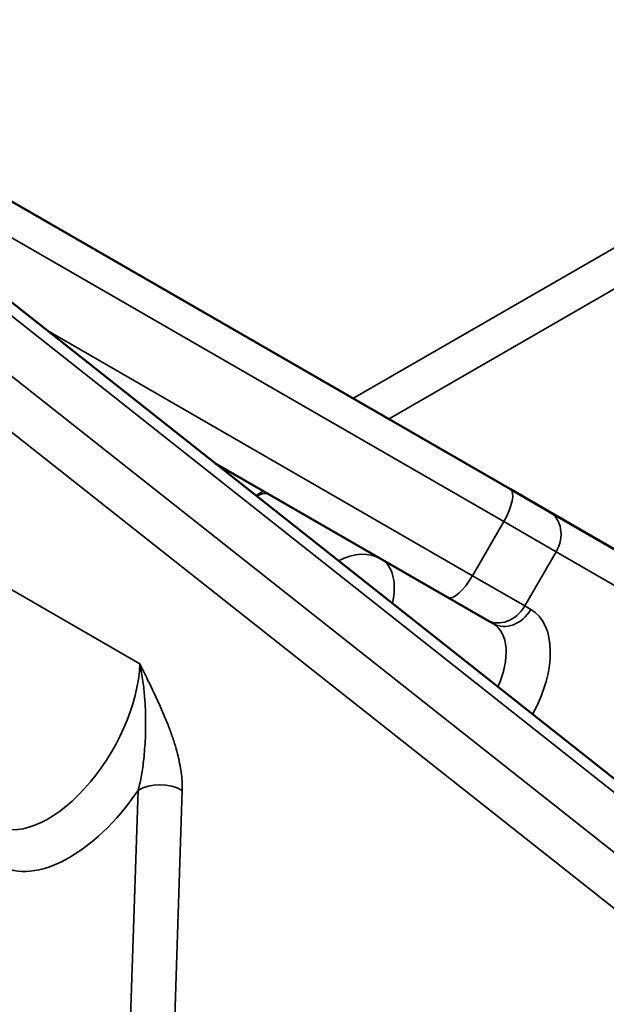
# Model space of a CAD drawing. Header units: millimetres. Extents: x 0 to 14369, y -869 to 2970.
# Tile 658 of 787: x 3573 to 3582, y 1792 to 1807. Entities that reach past the tile are written whole.
import ezdxf

# ---------------------------------------------------------------- set-up
doc = ezdxf.new("R2010")
doc.units = ezdxf.units.MM
doc.header["$LTSCALE"] = 10
doc.layers.add('Sichtbar (ISO)', color=7, linetype='Continuous', lineweight=50)
doc.layers.add('Sichtbar schmal (ISO)', color=7, linetype='Continuous', lineweight=35)

msp = doc.modelspace()

# ---------------------------------------------------------------- linework, layer by layer
at = {"layer": 'Sichtbar (ISO)'}
for p, q in [((3568.859, 1806.636), (3580.549, 1799.887)), ((3572.222, 1803.154), (3599.857, 1781.289)), ((3579.549, 1798.154), (3575.819, 1800.308)), ((3581.177, 1799.524), (3580.549, 1799.887)), ((3581.177, 1799.524), (3591.677, 1793.462)), ((3579.549, 1798.154), (3580.177, 1797.792)), ((3580.275, 1797.736), (3580.177, 1797.792))]:
    msp.add_line(p, q, dxfattribs=at)
at = {"layer": 'Sichtbar schmal (ISO)'}
for p, q in [((3578.031, 1801.34), (3594.54, 1810.871)), ((3594.734, 1810.329), (3578.599, 1801.013)), ((3568.754, 1806.119), (3580.443, 1799.37)), ((3571.994, 1803.116), (3599.629, 1781.251)), ((3571.313, 1802.692), (3584.563, 1792.209)), ((3579.943, 1798.504), (3573.12, 1802.444)), ((3570.891, 1802.126), (3583.725, 1791.973)), ((3575.998, 1800.166), (3576.031, 1800.185)), ((3574.619, 1797.091), (3569.493, 1800.051)), ((3576.599, 1799.858), (3576.477, 1799.787)), ((3580.443, 1799.37), (3579.943, 1798.504)), ((3581.28, 1798.887), (3580.443, 1799.37)), ((3581.28, 1798.887), (3580.78, 1798.021)), ((3581.28, 1798.887), (3591.78, 1792.825)), ((3579.943, 1798.504), (3580.78, 1798.021)), ((3580.878, 1797.964), (3580.78, 1798.021)), ((3575.255, 1795.51), (3575.255, 1795.51)), ((3574.611, 1795.139), (3574.611, 1795.139)), ((3574.592, 1795.066), (3574.431, 1790.222)), ((3575.298, 1795.066), (3575.137, 1790.222))]:
    msp.add_line(p, q, dxfattribs=at)
for centre, major_axis, ratio, start_param, end_param in [((3576.191, 1798.938), (0.5, 0.866), 0.333333, 0, 0.503627), ((3580.299, 1799.454), (0.25, 0.433), 0.333333, 4.712389, 6.283185), ((3580.927, 1799.091), (0.25, 0.433), 0.816497, 4.712389, 6.283185), ((3577.985, 1797.903), (0.5, 0.866), 0.753077, 0, 0.884443), ((3577.985, 1797.903), (0.5, 0.866), 0.57735, 5.205712, 6.283185), ((3579.799, 1798.588), (-0.25, -0.433), 0.333333, 0, 1.570796), ((3580.427, 1798.225), (-0.25, -0.433), 0.816497, 0, 1.570796), ((3580.525, 1798.169), (-0.25, -0.433), 0.816497, 0, 1.570796), ((3580.128, 1796.665), (0.75, 1.299), 0.57735, 4.750957, 6.283185), ((3579.775, 1796.87), (0.5, 0.866), 0.57735, 4.874252, 6.283185), ((3573.259, 1796.244), (-1, -1.732), 0.533808, 0, 2.356195), ((3574.958, 1794.854), (0.5, -0.017), 0.597934, 0.841999, 2.412795), ((3573.625, 1796.032), (-1.25, -2.165), 0.533808, 0, 1.428899)]:
    msp.add_ellipse(centre, major_axis=major_axis, ratio=ratio, start_param=start_param, end_param=end_param, dxfattribs=at)
for points, knots in [([(3574.619, 1797.091), (3574.64, 1796.995), (3574.656, 1796.902), (3574.668, 1796.813), (3574.681, 1796.723), (3574.69, 1796.636), (3574.697, 1796.553), (3574.703, 1796.47), (3574.708, 1796.391), (3574.71, 1796.315), (3574.713, 1796.239), (3574.713, 1796.167), (3574.713, 1796.098), (3574.712, 1796.03), (3574.71, 1795.965), (3574.708, 1795.903), (3574.705, 1795.841), (3574.701, 1795.783), (3574.697, 1795.727), (3574.693, 1795.672), (3574.688, 1795.62), (3574.683, 1795.57), (3574.678, 1795.521), (3574.672, 1795.474), (3574.666, 1795.43), (3574.659, 1795.387), (3574.653, 1795.347), (3574.646, 1795.307), (3574.639, 1795.267), (3574.632, 1795.229), (3574.623, 1795.189), (3574.614, 1795.149), (3574.604, 1795.107), (3574.592, 1795.066)], [0, 0, 0, 0, 0.0909091, 0.0909091, 0.0909091, 0.1818182, 0.1818182, 0.1818182, 0.2727273, 0.2727273, 0.2727273, 0.3636364, 0.3636364, 0.3636364, 0.4545455, 0.4545455, 0.4545455, 0.5454545, 0.5454545, 0.5454545, 0.6363636, 0.6363636, 0.6363636, 0.7272727, 0.7272727, 0.7272727, 0.8181818, 0.8181818, 0.8181818, 0.9090909, 0.9090909, 0.9090909, 1, 1, 1, 1]), ([(3574.619, 1797.091), (3574.663, 1797.003), (3574.705, 1796.919), (3574.745, 1796.838), (3574.785, 1796.757), (3574.822, 1796.68), (3574.857, 1796.605), (3574.892, 1796.53), (3574.925, 1796.458), (3574.956, 1796.388), (3574.987, 1796.318), (3575.016, 1796.251), (3575.042, 1796.185), (3575.068, 1796.12), (3575.093, 1796.056), (3575.115, 1795.995), (3575.137, 1795.934), (3575.157, 1795.875), (3575.175, 1795.817), (3575.193, 1795.76), (3575.208, 1795.704), (3575.222, 1795.651), (3575.236, 1795.597), (3575.248, 1795.546), (3575.257, 1795.497), (3575.267, 1795.448), (3575.275, 1795.402), (3575.281, 1795.356), (3575.288, 1795.31), (3575.293, 1795.264), (3575.296, 1795.216), (3575.299, 1795.168), (3575.3, 1795.117), (3575.298, 1795.066)], [0, 0, 0, 0, 0.090909, 0.090909, 0.090909, 0.181818, 0.181818, 0.181818, 0.272727, 0.272727, 0.272727, 0.363636, 0.363636, 0.363636, 0.454545, 0.454545, 0.454545, 0.545455, 0.545455, 0.545455, 0.636364, 0.636364, 0.636364, 0.727273, 0.727273, 0.727273, 0.818182, 0.818182, 0.818182, 0.909091, 0.909091, 0.909091, 1, 1, 1, 1])]:
    msp.add_open_spline(points, degree=3, knots=knots, dxfattribs=at)

doc.saveas('drawing.dxf')
